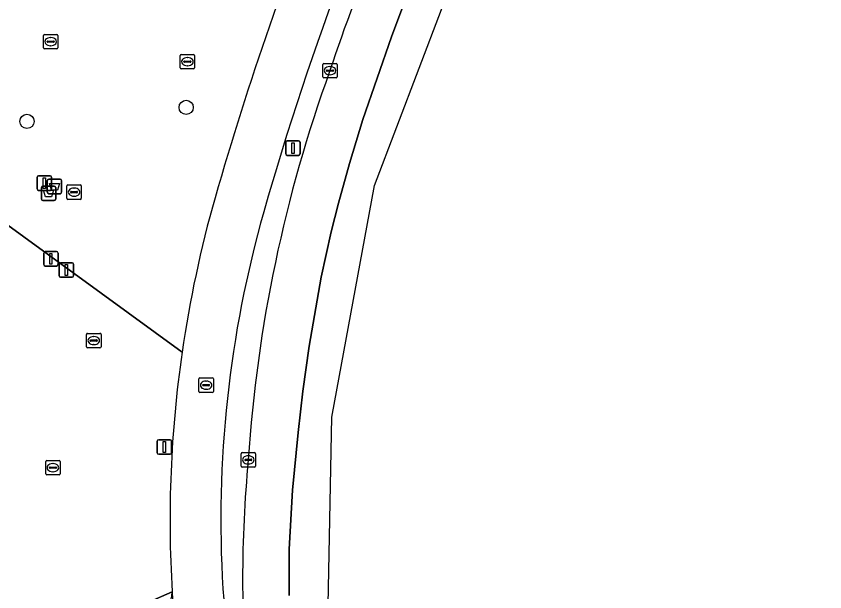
# Model space of a CAD drawing. Extents: x 159716 to 160783, y 383290 to 384031.
# Drawn here: x 160653.8 to 160709.7, y 383511.8 to 383551.5 of the extents above; entities that cross this region are included whole.
import ezdxf

# ---------------------------------------------------------------- set-up
doc = ezdxf.new("R2010")
doc.units = 0
for name, color, linetype in [('IMGEO_Afsluitpaal', 7, 'Continuous'), ('IMGEO_Afvalbak', 7, 'Continuous'), ('IMGEO_Berm_open', 7, 'Continuous'), ('IMGEO_Boom', 7, 'Continuous'), ('IMGEO_Fietspad_gesloten', 7, 'Continuous'), ('IMGEO_Fietspad_open', 7, 'Continuous'), ('IMGEO_Kolk', 7, 'Continuous'), ('IMGEO_Lichtmast', 7, 'Continuous'), ('IMGEO_Parkeervlak_open', 7, 'Continuous'), ('IMGEO_Rijbaan_lokaal_gesloten', 7, 'Continuous'), ('IMGEO_Rioolput', 7, 'Continuous'), ('IMGEO_Verkeerseiland_open', 7, 'Continuous'), ('IMGEO_Voetpad_open', 7, 'Continuous')]:
    doc.layers.add(name, color=color, linetype=linetype)

msp = doc.modelspace()

# ---------------------------------------------------------------- linework, layer by layer
at = {"layer": 'IMGEO_Afsluitpaal'}
for p, q in [((160655.74, 383534.38), (160655.74, 383535.18)), ((160655.74, 383535.18), (160655.74, 383534.38)), ((160655.84, 383535.28), (160656.63, 383535.28)), ((160656.63, 383535.28), (160655.84, 383535.28)), ((160656.73, 383535.18), (160656.73, 383534.38)), ((160656.73, 383534.38), (160656.73, 383535.18)), ((160656.807, 383533.613), (160656.807, 383534.413)), ((160656.807, 383534.413), (160656.807, 383533.613)), ((160656.907, 383534.513), (160657.697, 383534.513)), ((160657.697, 383534.513), (160656.907, 383534.513)), ((160657.797, 383534.413), (160657.797, 383533.613)), ((160657.797, 383533.613), (160657.797, 383534.413)), ((160656.63, 383534.28), (160655.84, 383534.28)), ((160655.84, 383534.28), (160656.63, 383534.28)), ((160657.697, 383533.513), (160656.907, 383533.513)), ((160656.907, 383533.513), (160657.697, 383533.513))]:
    msp.add_line(p, q, dxfattribs=at)
for points in [[(160656.16, 383535.155), (160656.31, 383535.155), (160656.31, 383534.405), (160656.16, 383534.405), (160656.16, 383535.155)], [(160657.227, 383534.388), (160657.377, 383534.388), (160657.377, 383533.638), (160657.227, 383533.638), (160657.227, 383534.388)]]:
    msp.add_lwpolyline(points, dxfattribs=at)
for centre, start, end in [((160655.84, 383535.18), 90, 180), ((160655.84, 383535.18), 90, 180), ((160656.63, 383535.18), 0, 90), ((160656.63, 383535.18), 360, 90), ((160655.84, 383534.38), 180, 270), ((160655.84, 383534.38), 180, 270), ((160656.63, 383534.38), 270, 0), ((160656.63, 383534.38), 270, 0), ((160656.907, 383534.413), 90, 180), ((160656.907, 383534.413), 90, 180), ((160657.697, 383534.413), 0, 90), ((160657.697, 383534.413), 360, 90), ((160656.907, 383533.613), 180, 270), ((160656.907, 383533.613), 180, 270), ((160657.697, 383533.613), 270, 0), ((160657.697, 383533.613), 270, 0)]:
    msp.add_arc(centre, 0.1, start, end, dxfattribs=at)
at = {"layer": 'IMGEO_Afvalbak'}
for p, q in [((160655.99, 383539.374), (160655.99, 383540.174)), ((160655.99, 383540.174), (160655.99, 383539.374)), ((160656.09, 383540.274), (160656.88, 383540.274)), ((160656.88, 383540.274), (160656.09, 383540.274)), ((160656.98, 383540.174), (160656.98, 383539.374)), ((160656.98, 383539.374), (160656.98, 383540.174)), ((160655.58, 383538.903), (160655.58, 383539.703)), ((160655.58, 383539.703), (160655.58, 383538.903)), ((160655.68, 383539.803), (160656.47, 383539.803)), ((160656.47, 383539.803), (160655.68, 383539.803)), ((160656.57, 383539.703), (160656.57, 383538.903)), ((160656.57, 383538.903), (160656.57, 383539.703)), ((160656.47, 383538.803), (160655.68, 383538.803)), ((160655.68, 383538.803), (160656.47, 383538.803)), ((160656.88, 383539.274), (160656.09, 383539.274)), ((160656.09, 383539.274), (160656.88, 383539.274))]:
    msp.add_line(p, q, dxfattribs=at)
for points in [[(160656.133, 383539.988), (160656.837, 383539.988), (160656.688, 383539.518), (160656.282, 383539.518), (160656.133, 383539.988)], [(160655.723, 383539.517), (160656.427, 383539.517), (160656.278, 383539.047), (160655.872, 383539.047), (160655.723, 383539.517)]]:
    msp.add_lwpolyline(points, dxfattribs=at)
for centre, start, end in [((160656.09, 383540.174), 90, 180), ((160656.09, 383540.174), 90, 180), ((160656.88, 383540.174), 0, 90), ((160656.88, 383540.174), 360, 90), ((160655.68, 383539.703), 90, 180), ((160655.68, 383539.703), 90, 180), ((160656.09, 383539.374), 180, 270), ((160656.09, 383539.374), 180, 270), ((160656.47, 383539.703), 0, 90), ((160656.47, 383539.703), 360, 90), ((160656.88, 383539.374), 270, 0), ((160656.88, 383539.374), 270, 0), ((160655.68, 383538.903), 180, 270), ((160655.68, 383538.903), 180, 270), ((160656.47, 383538.903), 270, 0), ((160656.47, 383538.903), 270, 0)]:
    msp.add_arc(centre, 0.1, start, end, dxfattribs=at)
at = {"layer": 'IMGEO_Berm_open'}
for centre, radius, start, end in [((160878.813, 383478.643), 216.184, 154.61575, 164.05655), ((160797.331, 383507.443), 128.323, 152.94872, 161.68484), ((160767.143, 383514.51), 97.482, 160.05194, 176.24104), ((160745.398, 383516.785), 77.424, 164.07693, 183.53955), ((160756.009, 383512.684), 86.53, 174.55106, 185.50444), ((160886.985, 383527.874), 219.437, 184.14709, 187.29773)]:
    msp.add_arc(centre, radius, start, end, dxfattribs=at)
at = {"layer": 'IMGEO_Boom'}
for centre in [(160665.579, 383545.23), (160654.588, 383544.267)]:
    msp.add_circle(centre, 0.489, dxfattribs=at)
at = {"layer": 'IMGEO_Fietspad_gesloten'}
for centre, radius, start, end in [((160878.813, 383478.643), 216.184, 154.61575, 164.05655), ((160880.609, 383477.941), 221.61, 157.58109, 164.00709), ((160746.15, 383516.65), 81.69, 164.12239, 171.77327), ((160745.398, 383516.785), 77.424, 164.07693, 183.53955), ((160745.926, 383516.714), 81.46, 171.79553, 183.46283), ((160886.985, 383527.874), 219.437, 184.14709, 187.29773), ((160714.66, 383513.826), 50.086, 182.3254, 192.1191)]:
    msp.add_arc(centre, radius, start, end, dxfattribs=at)
at = {"layer": 'IMGEO_Fietspad_open'}
for centre, radius, start, end in [((160662.486, 383511.854), 2.13, 295.6768, 358.3773), ((160714.66, 383513.826), 50.086, 182.3254, 192.1191)]:
    msp.add_arc(centre, radius, start, end, dxfattribs=at)
at = {"layer": 'IMGEO_Kolk'}
for p, q in [((160665.24, 383548.887), (160666.092, 383548.887)), ((160665.165, 383547.961), (160665.165, 383548.813)), ((160665.424, 383548.381), (160665.424, 383548.393)), ((160665.862, 383548.344), (160665.464, 383548.344)), ((160665.467, 383548.43), (160665.865, 383548.43)), ((160665.653, 383548.667), (160665.678, 383548.667)), ((160665.908, 383548.393), (160665.908, 383548.381)), ((160666.166, 383548.813), (160666.166, 383547.961)), ((160666.092, 383547.887), (160665.24, 383547.887)), ((160665.676, 383548.107), (160665.651, 383548.107)), ((160675.011, 383547.342), (160675.011, 383548.194)), ((160675.086, 383548.268), (160675.938, 383548.268)), ((160675.27, 383547.762), (160675.27, 383547.774)), ((160675.313, 383547.811), (160675.711, 383547.811)), ((160675.499, 383548.048), (160675.524, 383548.048)), ((160675.754, 383547.774), (160675.754, 383547.762)), ((160676.012, 383548.194), (160676.012, 383547.342)), ((160675.938, 383547.268), (160675.086, 383547.268)), ((160675.708, 383547.725), (160675.31, 383547.725)), ((160675.522, 383547.488), (160675.497, 383547.488)), ((160657.339, 383538.956), (160657.339, 383539.808)), ((160657.414, 383539.882), (160658.266, 383539.882)), ((160657.598, 383539.376), (160657.598, 383539.388)), ((160657.641, 383539.425), (160658.039, 383539.425)), ((160657.827, 383539.662), (160657.852, 383539.662)), ((160658.082, 383539.388), (160658.082, 383539.376)), ((160658.34, 383539.808), (160658.34, 383538.956)), ((160658.266, 383538.882), (160657.414, 383538.882)), ((160658.036, 383539.339), (160657.638, 383539.339)), ((160657.85, 383539.102), (160657.825, 383539.102)), ((160658.699, 383528.709), (160658.699, 383529.561)), ((160658.774, 383529.635), (160659.626, 383529.635)), ((160659.187, 383529.415), (160659.212, 383529.415)), ((160659.7, 383529.561), (160659.7, 383528.709)), ((160658.958, 383529.129), (160658.958, 383529.141)), ((160659.396, 383529.092), (160658.998, 383529.092)), ((160659.001, 383529.178), (160659.399, 383529.178)), ((160659.21, 383528.855), (160659.185, 383528.855)), ((160659.442, 383529.141), (160659.442, 383529.129)), ((160659.626, 383528.635), (160658.774, 383528.635)), ((160669.372, 383520.475), (160669.372, 383521.327)), ((160669.447, 383521.401), (160670.299, 383521.401)), ((160669.674, 383520.944), (160670.072, 383520.944)), ((160669.86, 383521.181), (160669.885, 383521.181)), ((160670.373, 383521.327), (160670.373, 383520.475)), ((160655.879, 383519.936), (160655.879, 383520.788)), ((160655.954, 383520.862), (160656.806, 383520.862)), ((160656.181, 383520.405), (160656.579, 383520.405)), ((160656.367, 383520.642), (160656.392, 383520.642)), ((160656.88, 383520.788), (160656.88, 383519.936)), ((160670.299, 383520.401), (160669.447, 383520.401)), ((160669.631, 383520.895), (160669.631, 383520.907)), ((160670.069, 383520.858), (160669.671, 383520.858)), ((160669.883, 383520.621), (160669.858, 383520.621)), ((160670.115, 383520.907), (160670.115, 383520.895)), ((160656.806, 383519.862), (160655.954, 383519.862)), ((160656.138, 383520.356), (160656.138, 383520.368)), ((160656.576, 383520.319), (160656.178, 383520.319)), ((160656.39, 383520.082), (160656.365, 383520.082)), ((160656.622, 383520.368), (160656.622, 383520.356))]:
    msp.add_line(p, q, dxfattribs=at)
for points in [[(160665.24, 383548.887), (160666.092, 383548.887)], [(160665.165, 383547.961), (160665.165, 383548.813)], [(160666.166, 383548.813), (160666.166, 383547.961)], [(160666.092, 383547.887), (160665.24, 383547.887)], [(160675.011, 383547.342), (160675.011, 383548.194)], [(160675.086, 383548.268), (160675.938, 383548.268)], [(160676.012, 383548.194), (160676.012, 383547.342)], [(160675.938, 383547.268), (160675.086, 383547.268)], [(160657.339, 383538.956), (160657.339, 383539.808)], [(160657.414, 383539.882), (160658.266, 383539.882)], [(160658.34, 383539.808), (160658.34, 383538.956)], [(160658.266, 383538.882), (160657.414, 383538.882)], [(160658.699, 383528.709), (160658.699, 383529.561)], [(160658.774, 383529.635), (160659.626, 383529.635)], [(160659.7, 383529.561), (160659.7, 383528.709)], [(160659.626, 383528.635), (160658.774, 383528.635)], [(160669.372, 383520.475), (160669.372, 383521.327)], [(160669.447, 383521.401), (160670.299, 383521.401)], [(160670.373, 383521.327), (160670.373, 383520.475)], [(160655.879, 383519.936), (160655.879, 383520.788)], [(160655.954, 383520.862), (160656.806, 383520.862)], [(160656.88, 383520.788), (160656.88, 383519.936)], [(160670.299, 383520.401), (160669.447, 383520.401)], [(160656.806, 383519.862), (160655.954, 383519.862)]]:
    msp.add_lwpolyline(points, dxfattribs=at)
for centre, radius, start, end in [((160665.242, 383548.811), 0.0765, 91.552, 178.448), ((160665.242, 383548.811), 0.0765, 91.552, 178.448), ((160666.09, 383548.811), 0.0765, 1.552, 88.448), ((160666.09, 383548.811), 0.0765, 1.552, 88.448), ((160665.464, 383548.39), 0.0403, 85.8775, 175.7526), ((160665.461, 383548.38), 0.0366, 178.938, 274.7102), ((160665.865, 383548.387), 0.043, 264.8664, 352.4533), ((160665.869, 383548.392), 0.0386, 1.7309, 96.639), ((160665.242, 383547.963), 0.0765, 181.552, 268.448), ((160665.242, 383547.963), 0.0765, 181.552, 268.448), ((160666.09, 383547.963), 0.0765, 271.552, 358.448), ((160666.09, 383547.963), 0.0765, 271.552, 358.448), ((160675.088, 383548.192), 0.0765, 91.552, 178.448), ((160675.088, 383548.192), 0.0765, 91.552, 178.448), ((160675.31, 383547.771), 0.0403, 85.8775, 175.7526), ((160675.307, 383547.761), 0.0366, 178.938, 274.7102), ((160675.711, 383547.768), 0.043, 264.8664, 352.4533), ((160675.715, 383547.773), 0.0386, 1.7309, 96.639), ((160675.936, 383548.192), 0.0765, 1.552, 88.448), ((160675.936, 383548.192), 0.0765, 1.552, 88.448), ((160675.088, 383547.344), 0.0765, 181.552, 268.448), ((160675.088, 383547.344), 0.0765, 181.552, 268.448), ((160675.936, 383547.344), 0.0765, 271.552, 358.448), ((160675.936, 383547.344), 0.0765, 271.552, 358.448), ((160657.416, 383539.806), 0.0765, 91.552, 178.448), ((160657.416, 383539.806), 0.0765, 91.552, 178.448), ((160657.638, 383539.385), 0.0403, 85.8775, 175.7526), ((160657.635, 383539.375), 0.0366, 178.938, 274.7102), ((160658.039, 383539.382), 0.043, 264.8664, 352.4533), ((160658.043, 383539.387), 0.0386, 1.7309, 96.639), ((160658.264, 383539.806), 0.0765, 1.552, 88.448), ((160658.264, 383539.806), 0.0765, 1.552, 88.448), ((160657.416, 383538.958), 0.0765, 181.552, 268.448), ((160657.416, 383538.958), 0.0765, 181.552, 268.448), ((160658.264, 383538.958), 0.0765, 271.552, 358.448), ((160658.264, 383538.958), 0.0765, 271.552, 358.448), ((160658.776, 383529.559), 0.0765, 91.552, 178.448), ((160658.776, 383529.559), 0.0765, 91.552, 178.448), ((160659.624, 383529.559), 0.0765, 1.552, 88.448), ((160659.624, 383529.559), 0.0765, 1.552, 88.448), ((160658.998, 383529.138), 0.0403, 85.8775, 175.7526), ((160658.995, 383529.128), 0.0366, 178.938, 274.7102), ((160659.399, 383529.135), 0.043, 264.8664, 352.4533), ((160659.403, 383529.14), 0.0386, 1.7309, 96.639), ((160658.776, 383528.711), 0.0765, 181.552, 268.448), ((160658.776, 383528.711), 0.0765, 181.552, 268.448), ((160659.624, 383528.711), 0.0765, 271.552, 358.448), ((160659.624, 383528.711), 0.0765, 271.552, 358.448), ((160669.449, 383521.325), 0.0765, 91.552, 178.448), ((160669.449, 383521.325), 0.0765, 91.552, 178.448), ((160669.671, 383520.904), 0.0403, 85.8775, 175.7526), ((160670.076, 383520.906), 0.0386, 1.7309, 96.639), ((160670.297, 383521.325), 0.0765, 1.552, 88.448), ((160670.297, 383521.325), 0.0765, 1.552, 88.448), ((160655.956, 383520.786), 0.0765, 91.552, 178.448), ((160655.956, 383520.786), 0.0765, 91.552, 178.448), ((160656.178, 383520.365), 0.0403, 85.8775, 175.7526), ((160656.583, 383520.367), 0.0386, 1.7309, 96.639), ((160656.804, 383520.786), 0.0765, 1.552, 88.448), ((160656.804, 383520.786), 0.0765, 1.552, 88.448), ((160669.449, 383520.477), 0.0765, 181.552, 268.448), ((160669.449, 383520.477), 0.0765, 181.552, 268.448), ((160669.668, 383520.894), 0.0366, 178.938, 274.7102), ((160670.072, 383520.901), 0.043, 264.8664, 352.4533), ((160670.297, 383520.477), 0.0765, 271.552, 358.448), ((160670.297, 383520.477), 0.0765, 271.552, 358.448), ((160655.956, 383519.938), 0.0765, 181.552, 268.448), ((160655.956, 383519.938), 0.0765, 181.552, 268.448), ((160656.175, 383520.355), 0.0366, 178.938, 274.7102), ((160656.579, 383520.362), 0.043, 264.8664, 352.4533), ((160656.804, 383519.938), 0.0765, 271.552, 358.448), ((160656.804, 383519.938), 0.0765, 271.552, 358.448)]:
    msp.add_arc(centre, radius, start, end, dxfattribs=at)
for centre, major_axis, ratio, start_param, end_param in [((160665.652, 383548.387), (-0.387, 0.002), 0.722429, 4.712389, 7.853982), ((160665.677, 383548.387), (-0.39, 0.002), 0.717154, 1.570796, 4.712389), ((160675.498, 383547.768), (-0.387, 0.002), 0.722429, 4.712389, 7.853982), ((160675.523, 383547.768), (-0.39, 0.002), 0.717154, 1.570796, 4.712389), ((160657.826, 383539.382), (-0.387, 0.002), 0.722429, 4.712389, 7.853982), ((160657.851, 383539.382), (-0.39, 0.002), 0.717154, 1.570796, 4.712389), ((160659.186, 383529.135), (-0.387, 0.002), 0.722429, 4.712389, 7.853982), ((160659.211, 383529.135), (-0.39, 0.002), 0.717154, 1.570796, 4.712389), ((160669.859, 383520.901), (-0.387, 0.002), 0.722429, 4.712389, 7.853982), ((160669.884, 383520.901), (-0.39, 0.002), 0.717154, 1.570796, 4.712389), ((160656.366, 383520.362), (-0.387, 0.002), 0.722429, 4.712389, 7.853982), ((160656.391, 383520.362), (-0.39, 0.002), 0.717154, 1.570796, 4.712389)]:
    msp.add_ellipse(centre, major_axis=major_axis, ratio=ratio, start_param=start_param, end_param=end_param, dxfattribs=at)
at = {"layer": 'IMGEO_Lichtmast'}
for p, q in [((160672.458, 383542.02), (160672.458, 383542.82)), ((160672.458, 383542.82), (160672.458, 383542.02)), ((160672.558, 383542.92), (160673.348, 383542.92)), ((160673.348, 383542.92), (160672.558, 383542.92)), ((160673.448, 383542.82), (160673.448, 383542.02)), ((160673.448, 383542.02), (160673.448, 383542.82)), ((160673.348, 383541.92), (160672.558, 383541.92)), ((160672.558, 383541.92), (160673.348, 383541.92)), ((160655.393, 383540.505), (160656.183, 383540.505)), ((160656.183, 383540.505), (160655.393, 383540.505)), ((160655.293, 383539.605), (160655.293, 383540.405)), ((160655.293, 383540.405), (160655.293, 383539.605)), ((160656.283, 383540.405), (160656.283, 383539.605)), ((160656.283, 383539.605), (160656.283, 383540.405)), ((160656.183, 383539.505), (160655.393, 383539.505)), ((160655.393, 383539.505), (160656.183, 383539.505)), ((160663.583, 383521.392), (160663.583, 383522.192)), ((160663.583, 383522.192), (160663.583, 383521.392)), ((160663.683, 383522.292), (160664.473, 383522.292)), ((160664.473, 383522.292), (160663.683, 383522.292)), ((160664.573, 383522.192), (160664.573, 383521.392)), ((160664.573, 383521.392), (160664.573, 383522.192)), ((160664.473, 383521.292), (160663.683, 383521.292)), ((160663.683, 383521.292), (160664.473, 383521.292))]:
    msp.add_line(p, q, dxfattribs=at)
for points in [[(160672.878, 383542.795), (160673.028, 383542.795), (160673.028, 383542.045), (160672.878, 383542.045), (160672.878, 383542.795)], [(160655.713, 383540.38), (160655.863, 383540.38), (160655.863, 383539.63), (160655.713, 383539.63), (160655.713, 383540.38)], [(160664.003, 383522.167), (160664.153, 383522.167), (160664.153, 383521.417), (160664.003, 383521.417), (160664.003, 383522.167)]]:
    msp.add_lwpolyline(points, dxfattribs=at)
for centre, start, end in [((160672.558, 383542.82), 90, 180), ((160672.558, 383542.82), 90, 180), ((160673.348, 383542.82), 0, 90), ((160673.348, 383542.82), 360, 90), ((160672.558, 383542.02), 180, 270), ((160672.558, 383542.02), 180, 270), ((160673.348, 383542.02), 270, 0), ((160673.348, 383542.02), 270, 0), ((160655.393, 383540.405), 90, 180), ((160655.393, 383540.405), 90, 180), ((160656.183, 383540.405), 0, 90), ((160656.183, 383540.405), 360, 90), ((160655.393, 383539.605), 180, 270), ((160655.393, 383539.605), 180, 270), ((160656.183, 383539.605), 270, 0), ((160656.183, 383539.605), 270, 0), ((160663.683, 383522.192), 90, 180), ((160663.683, 383522.192), 90, 180), ((160664.473, 383522.192), 0, 90), ((160664.473, 383522.192), 360, 90), ((160663.683, 383521.392), 180, 270), ((160663.683, 383521.392), 180, 270), ((160664.473, 383521.392), 270, 0), ((160664.473, 383521.392), 270, 0)]:
    msp.add_arc(centre, 0.1, start, end, dxfattribs=at)
at = {"layer": 'IMGEO_Parkeervlak_open'}
for points in [[(160665.3, 383528.339), (160645.029, 383543.091)], [(160651.137, 383505.896), (160652.609, 383506.532), (160657.898, 383508.85), (160664.615, 383511.794)]]:
    msp.add_lwpolyline(points, dxfattribs=at)
msp.add_arc((160745.926, 383516.714), 81.46, 171.79553, 183.46283, dxfattribs=at)
at = {"layer": 'IMGEO_Rijbaan_lokaal_gesloten'}
for points in [[(160690.823, 383309.426), (160690.846, 383309.913), (160687.429, 383392.401), (160681.062, 383461.517), (160675.323, 383507.364), (160675.457, 383514.427), (160675.636, 383523.856), (160678.578, 383539.845), (160686.295, 383560.103), (160695.17, 383577.128), (160696.528, 383578.802), (160709.688, 383595.022)], [(160672.701, 383511.529), (160672.693, 383514.746), (160672.925, 383518.805), (160673.326, 383522.784), (160673.631, 383525.651), (160674.074, 383528.746), (160674.915, 383533.507), (160675.588, 383536.63), (160676.093, 383538.62), (160676.85, 383541.363), (160677.78, 383544.393), (160679.763, 383550.092), (160680.742, 383552.769), (160681.936, 383555.656), (160684.394, 383561.122), (160686.585, 383565.494), (160689.53, 383570.77), (160692.069, 383575.195), (160694.228, 383578.613), (160695.855, 383580.963), (160697.737, 383583.529), (160699.55, 383585.773), (160704.774, 383592.179)], [(160704.774, 383592.179), (160699.55, 383585.773), (160697.737, 383583.529), (160695.855, 383580.963), (160694.228, 383578.613), (160692.069, 383575.195), (160689.53, 383570.77), (160686.585, 383565.494), (160684.394, 383561.122), (160681.936, 383555.656), (160680.742, 383552.769), (160679.763, 383550.092), (160677.78, 383544.393), (160676.85, 383541.363), (160676.093, 383538.62), (160675.588, 383536.63), (160674.915, 383533.507), (160674.074, 383528.746), (160673.631, 383525.651), (160673.326, 383522.784), (160672.925, 383518.805), (160672.693, 383514.746), (160672.701, 383511.529)]]:
    msp.add_lwpolyline(points, dxfattribs=at)
for centre, radius, start, end in [((160797.331, 383507.443), 128.323, 152.94872, 161.68484), ((160767.143, 383514.51), 97.482, 160.05194, 176.24104), ((160756.009, 383512.684), 86.53, 174.55106, 185.50444)]:
    msp.add_arc(centre, radius, start, end, dxfattribs=at)
at = {"layer": 'IMGEO_Rioolput'}
for p, q in [((160655.724, 383549.342), (160655.724, 383550.194)), ((160655.799, 383550.268), (160656.651, 383550.268)), ((160656.212, 383550.048), (160656.237, 383550.048)), ((160656.725, 383550.194), (160656.725, 383549.342)), ((160655.983, 383549.762), (160655.983, 383549.774)), ((160656.421, 383549.725), (160656.023, 383549.725)), ((160656.026, 383549.811), (160656.424, 383549.811)), ((160656.235, 383549.488), (160656.21, 383549.488)), ((160656.467, 383549.774), (160656.467, 383549.762)), ((160656.651, 383549.268), (160655.799, 383549.268)), ((160666.535, 383526.558), (160667.387, 383526.558)), ((160666.46, 383525.632), (160666.46, 383526.484)), ((160666.719, 383526.052), (160666.719, 383526.064)), ((160667.157, 383526.015), (160666.759, 383526.015)), ((160666.762, 383526.101), (160667.16, 383526.101)), ((160666.948, 383526.338), (160666.973, 383526.338)), ((160667.203, 383526.064), (160667.203, 383526.052)), ((160667.461, 383526.484), (160667.461, 383525.632)), ((160667.387, 383525.558), (160666.535, 383525.558)), ((160666.971, 383525.778), (160666.946, 383525.778))]:
    msp.add_line(p, q, dxfattribs=at)
for points in [[(160655.724, 383549.342), (160655.724, 383550.194)], [(160655.799, 383550.268), (160656.651, 383550.268)], [(160656.725, 383550.194), (160656.725, 383549.342)], [(160656.651, 383549.268), (160655.799, 383549.268)], [(160666.535, 383526.558), (160667.387, 383526.558)], [(160666.46, 383525.632), (160666.46, 383526.484)], [(160667.461, 383526.484), (160667.461, 383525.632)], [(160667.387, 383525.558), (160666.535, 383525.558)]]:
    msp.add_lwpolyline(points, dxfattribs=at)
for centre, radius, start, end in [((160655.801, 383550.192), 0.0765, 91.552, 178.448), ((160655.801, 383550.192), 0.0765, 91.552, 178.448), ((160656.649, 383550.192), 0.0765, 1.552, 88.448), ((160656.649, 383550.192), 0.0765, 1.552, 88.448), ((160656.023, 383549.771), 0.0403, 85.8775, 175.7526), ((160656.02, 383549.761), 0.0366, 178.938, 274.7102), ((160656.424, 383549.768), 0.043, 264.8664, 352.4533), ((160656.428, 383549.773), 0.0386, 1.7309, 96.639), ((160655.801, 383549.344), 0.0765, 181.552, 268.448), ((160655.801, 383549.344), 0.0765, 181.552, 268.448), ((160656.649, 383549.344), 0.0765, 271.552, 358.448), ((160656.649, 383549.344), 0.0765, 271.552, 358.448), ((160666.537, 383526.482), 0.0765, 91.552, 178.448), ((160666.537, 383526.482), 0.0765, 91.552, 178.448), ((160667.385, 383526.482), 0.0765, 1.552, 88.448), ((160667.385, 383526.482), 0.0765, 1.552, 88.448), ((160666.759, 383526.061), 0.0403, 85.8775, 175.7526), ((160666.756, 383526.051), 0.0366, 178.938, 274.7102), ((160667.16, 383526.058), 0.043, 264.8664, 352.4533), ((160667.164, 383526.063), 0.0386, 1.7309, 96.639), ((160666.537, 383525.634), 0.0765, 181.552, 268.448), ((160666.537, 383525.634), 0.0765, 181.552, 268.448), ((160667.385, 383525.634), 0.0765, 271.552, 358.448), ((160667.385, 383525.634), 0.0765, 271.552, 358.448)]:
    msp.add_arc(centre, radius, start, end, dxfattribs=at)
for centre, major_axis, ratio, start_param, end_param in [((160656.211, 383549.768), (-0.387, 0.002), 0.722429, 4.712389, 7.853982), ((160656.236, 383549.768), (-0.39, 0.002), 0.717154, 1.570796, 4.712389), ((160666.947, 383526.058), (-0.387, 0.002), 0.722429, 4.712389, 7.853982), ((160666.972, 383526.058), (-0.39, 0.002), 0.717154, 1.570796, 4.712389)]:
    msp.add_ellipse(centre, major_axis=major_axis, ratio=ratio, start_param=start_param, end_param=end_param, dxfattribs=at)
at = {"layer": 'IMGEO_Verkeerseiland_open'}
msp.add_lwpolyline([(160664.615, 383511.794), (160657.898, 383508.85), (160652.609, 383506.532), (160651.137, 383505.896), (160650.412, 383505.583), (160650.887, 383504.476), (160663.409, 383509.935)], dxfattribs=at)
msp.add_arc((160662.486, 383511.854), 2.13, 295.6768, 358.3773, dxfattribs=at)
at = {"layer": 'IMGEO_Voetpad_open'}
msp.add_lwpolyline([(160696.1, 383599.505), (160682.147, 383608.022), (160678.963, 383603.76), (160674.789, 383606.878), (160673.864, 383605.64), (160678.036, 383602.523), (160679.437, 383601.445), (160679.364, 383601.364), (160685.265, 383596.971), (160680.801, 383591.009), (160679.774, 383589.637), (160682.194, 383587.756), (160675.719, 383579.055), (160673.196, 383580.878), (160672.228, 383579.58), (160663.295, 383567.595), (160645.029, 383543.091), (160665.3, 383528.339)], dxfattribs=at)
for centre, radius, start, end in [((160880.609, 383477.941), 221.61, 157.58109, 164.00709), ((160746.15, 383516.65), 81.69, 164.12239, 171.77327)]:
    msp.add_arc(centre, radius, start, end, dxfattribs=at)

doc.saveas('drawing.dxf')
